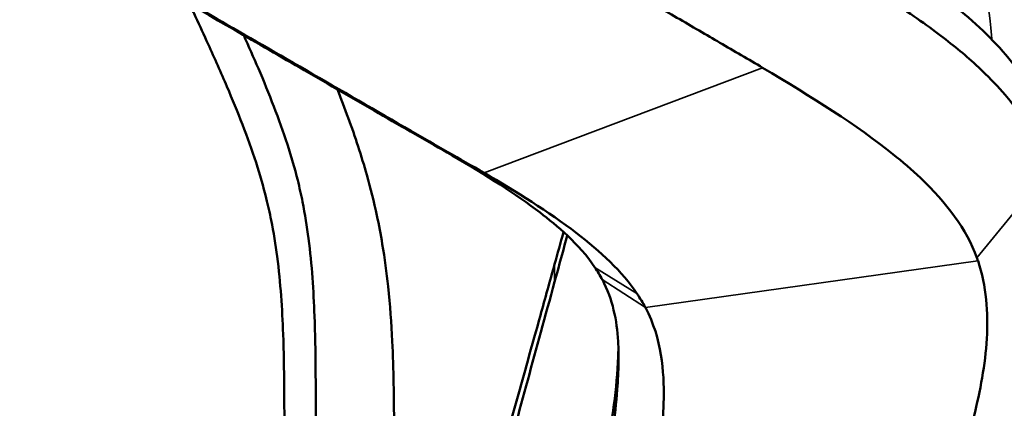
# Model space of a CAD drawing. Header units: millimetres. Extents: x 0 to 2100, y 0 to 1485.
# Tile 522 of 656: x 1661 to 1705, y 1078 to 1096. Entities that reach past the tile are written whole.
import ezdxf

# ---------------------------------------------------------------- set-up
doc = ezdxf.new("R2010")
doc.units = ezdxf.units.MM
doc.header["$LTSCALE"] = 5
doc.layers.add('Sichtbar (ISO)', color=7, linetype='Continuous', lineweight=50)
doc.layers.add('Sichtbar schmal (ISO)', color=7, linetype='Continuous', lineweight=35)

msp = doc.modelspace()

# ---------------------------------------------------------------- linework, layer by layer
at = {"layer": 'Sichtbar (ISO)'}
for points, knots in [([(1707.1797, 1088.9091), (1706.8623, 1089.8425), (1706.2888, 1091.1122), (1704.6457, 1092.9425), (1704.2841, 1093.3034), (1703.3717, 1094.1383), (1702.8039, 1094.603), (1701.8501, 1095.3182), (1701.4858, 1095.5785), (1700.2245, 1096.4538), (1699.2723, 1097.0726), (1697.7021, 1098.0364), (1697.0672, 1098.4088), (1695.0713, 1099.5589), (1693.8478, 1100.2355), (1688.1366, 1103.5351), (1686.5926, 1104.4386), (1678.0331, 1109.3831), (1677.3358, 1109.7833), (1668.1283, 1115.0994), (1665.6837, 1116.5112), (1660.9912, 1119.2196), (1659.0927, 1120.315), (1655.0292, 1122.6584), (1653.8314, 1123.3485), (1652.3414, 1124.2077), (1651.4375, 1124.7307), (1650.0319, 1125.5511), (1649.295, 1125.9815), (1647.9148, 1126.7648), (1647.0124, 1127.2618), (1645.5103, 1127.9873), (1644.8215, 1128.2766), (1644.1378, 1128.4855)], [0.0003149, 0.0003149, 0.0003149, 0.0003149, 0.4934213, 0.4934213, 0.619356, 0.619356, 0.7907285, 0.7907285, 0.8917464, 0.8917464, 1.1329347, 1.1329347, 1.2959904, 1.2959904, 1.6646703, 1.6646703, 1.9117702, 1.9117702, 2.0488824, 2.0488824, 2.1048838, 2.1048838, 2.1428349, 2.1428349, 2.186245, 2.186245, 2.2531976, 2.2531976, 2.2903634, 2.2903634, 2.33572, 2.33572, 2.3750876, 2.3750876, 2.3750876, 2.3750876]), ([(1663.2585, 1111.4195), (1667.5002, 1108.9719), (1671.7616, 1106.5103), (1682.4091, 1100.3894), (1684.5578, 1099.1575), (1687.8335, 1097.2743), (1689.1233, 1096.5313), (1691.1, 1095.3867), (1691.7563, 1095.0055), (1692.9964, 1094.2831), (1693.6472, 1093.9023), (1694.2828, 1093.5249)], [-3.1782929, -3.1782929, -3.1782929, -3.1782929, -1.7542536, -1.7542536, -1.0153401, -1.0153401, -0.5304845, -0.5304845, -0.2734492, -0.2734492, -0.0000051, -0.0000051, -0.0000051, -0.0000051]), ([(1651.8956, 1105.8659), (1652.571, 1105.4889), (1653.2451, 1105.1108), (1654.5456, 1104.3783), (1655.1714, 1104.0243), (1656.8575, 1103.0675), (1657.9179, 1102.4625), (1660.7737, 1100.8269), (1662.5783, 1099.787), (1665.5205, 1098.0893), (1668.6664, 1096.2737), (1671.5037, 1094.6358), (1672.5576, 1094.0272), (1674.7368, 1092.7678), (1675.8537, 1092.1217), (1676.9694, 1091.4756)], [-4.3359697, -4.3359697, -4.3359697, -4.3359697, -3.9062834, -3.9062834, -3.5062139, -3.5062139, -2.8253883, -2.8253883, -1.6681117, -1.6681117, -0.9179891, -0.9179891, -0.4740224, -0.4740224, -0.0000039, -0.0000039, -0.0000039, -0.0000039]), ([(1653.2108, 1105.1477), (1655.8583, 1103.6703), (1658.4179, 1102.214), (1662.7712, 1099.7185), (1664.6694, 1098.6235), (1667.5505, 1096.9606), (1668.4975, 1096.4141), (1671.9098, 1094.4448), (1675.3344, 1092.4683), (1678.4226, 1090.6799)], [0.0000808, 0.0000808, 0.0000808, 0.0000808, 1.1054626, 1.1054626, 1.9781467, 1.9781467, 2.4054399, 2.4054399, 3.5177298, 3.5177298, 3.5177298, 3.5177298]), ([(1696.3168, 1100.6416), (1699.1344, 1098.996), (1701.5342, 1097.5137), (1704.3176, 1095.1493), (1705.1123, 1094.3369), (1706.5192, 1092.4369), (1706.9622, 1091.4708), (1707.2249, 1090.6551)], [-1.5342601, -1.5342601, -1.5342601, -1.5342601, -0.7971273, -0.7971273, -0.4311231, -0.4311231, -0.000001, -0.000001, -0.000001, -0.000001]), ([(1672.7179, 1076.8039), (1672.7179, 1078.3656), (1672.7226, 1081.043), (1672.5168, 1084.345), (1672.1857, 1086.4253), (1671.8673, 1087.8432), (1671.285, 1089.8561), (1670.3632, 1092.1827), (1669.3892, 1094.3633), (1668.818, 1095.6032), (1668.5369, 1096.2075), (1668.4471, 1096.4001)], [0, 0, 0, 0, 0.09128719, 0.15663563, 0.18631718, 0.20370177, 0.23189281, 0.29159265, 0.325185, 0.34698538, 0.35719112, 0.35719112, 0.35719112, 0.35719112]), ([(1670.8838, 1094.9936), (1671.1092, 1094.4939), (1671.832, 1092.8613), (1672.6992, 1090.6726), (1673.2815, 1088.6597), (1673.5999, 1087.2418), (1673.931, 1085.1615), (1674.1368, 1081.8595), (1674.1321, 1079.1821), (1674.1321, 1077.6204)], [0.68201317, 0.68201317, 0.68201317, 0.68201317, 0.70840735, 0.76810719, 0.79629823, 0.81368282, 0.84336437, 0.90871281, 1, 1, 1, 1]), ([(1694.2828, 1093.5249), (1696.5163, 1092.1985), (1698.5436, 1090.927), (1700.5929, 1089.2846), (1701.0079, 1088.9263), (1702.5591, 1087.4526), (1703.487, 1086.2473), (1703.9375, 1084.963)], [-1.7144349, -1.7144349, -1.7144349, -1.7144349, -0.8903397, -0.8903397, -0.6676525, -0.6676525, -0.0000025, -0.0000025, -0.0000025, -0.0000025]), ([(1677.6676, 1075.5791), (1677.6676, 1076.8126), (1677.6702, 1078.6689), (1677.5871, 1081.3619), (1677.44, 1083.4519), (1677.1869, 1085.3567), (1676.8683, 1087.0389), (1676.3969, 1088.9347), (1675.7714, 1090.8391), (1675.2785, 1092.1244), (1675.1077, 1092.553)], [0, 0, 0, 0, 0.14497817, 0.21833164, 0.31105916, 0.3813351, 0.4276713, 0.4922581, 0.58227772, 0.62742586, 0.62742586, 0.62742586, 0.62742586]), ([(1676.971, 1091.4748), (1677.5173, 1091.1585), (1678.0648, 1090.8468), (1679.1856, 1090.208), (1679.7205, 1089.9027), (1680.2641, 1089.585)], [-0.45858982, -0.45858982, -0.45858982, -0.45858982, -0.23201372, -0.23201372, -0.00004935, -0.00004935, -0.00004935, -0.00004935]), ([(1678.4227, 1090.6799), (1678.9743, 1090.3605), (1679.5369, 1090.0404), (1680.61, 1089.4287), (1681.1857, 1089.1), (1681.7233, 1088.7858)], [0.00000312, 0.00000312, 0.00000312, 0.00000312, 0.23435229, 0.23435229, 0.45632273, 0.45632273, 0.45632273, 0.45632273]), ([(1680.2892, 1089.5713), (1681.8387, 1088.6764), (1683.1623, 1087.8294), (1684.9937, 1086.4258), (1686.0067, 1085.5912), (1686.7194, 1084.5296)], [-1.4127162, -1.4127162, -1.4127162, -1.4127162, -0.5736855, -0.5736855, -0.0001356, -0.0001356, -0.0001356, -0.0001356]), ([(1681.724, 1088.7861), (1683.1662, 1087.9536), (1684.6365, 1087.0349), (1686.9587, 1085.2555), (1687.9633, 1084.3296), (1688.6147, 1083.3475)], [0.0000622, 0.0000622, 0.0000622, 0.0000622, 0.6118441, 0.6118441, 1.1443404, 1.1443404, 1.1443404, 1.1443404]), ([(1707.1797, 1088.9091), (1707.3482, 1088.4134), (1707.4627, 1087.9251), (1707.6277, 1086.7927), (1707.6562, 1086.1556), (1707.6294, 1083.87), (1707.3479, 1081.9167), (1706.8345, 1079.1448), (1706.6797, 1078.3733), (1705.8878, 1074.6092), (1705.0716, 1071.3251), (1704.3532, 1068.4374)], [-3.45821, -3.45821, -3.45821, -3.45821, -3.1572508, -3.1572508, -2.7921341, -2.7921341, -1.8211317, -1.8211317, -1.4565293, -1.4565293, -0.0005796, -0.0005796, -0.0005796, -0.0005796]), ([(1685.4765, 1085.9616), (1685.4363, 1085.8165), (1685.3961, 1085.6712), (1685.2038, 1084.9773), (1685.0519, 1084.4274), (1684.9019, 1083.8768)], [-0.37594444, -0.37594444, -0.37594444, -0.37594444, -0.29716421, -0.29716421, -0.000001, -0.000001, -0.000001, -0.000001]), ([(1680.0802, 1068.0375), (1680.1583, 1068.2327), (1680.2297, 1068.4257), (1680.3602, 1068.7983), (1680.419, 1068.9754), (1680.5818, 1069.4802), (1680.698, 1069.8529), (1681.0648, 1070.9983), (1681.3075, 1071.7663), (1681.6184, 1072.8488), (1681.6851, 1073.085), (1681.823, 1073.5786), (1681.8926, 1073.8301), (1682.0667, 1074.463), (1682.1471, 1074.7568), (1682.3735, 1075.5851), (1682.519, 1076.1187), (1683.0527, 1078.0471), (1683.3653, 1079.1598), (1683.885, 1081.013), (1684.0849, 1081.7267), (1684.4798, 1083.1432), (1684.6898, 1083.9007), (1684.9019, 1084.675)], [0.0000037, 0.0000037, 0.0000037, 0.0000037, 0.1260544, 0.1260544, 0.2426808, 0.2426808, 0.4447452, 0.4447452, 0.8377254, 0.8377254, 0.9455533, 0.9455533, 1.0659062, 1.0659062, 1.178341, 1.178341, 1.364385, 1.364385, 1.6285398, 1.6285398, 1.7876836, 1.7876836, 1.9868967, 1.9868967, 1.9868967, 1.9868967]), ([(1686.7194, 1084.5273), (1686.7803, 1084.4382), (1686.8381, 1084.3483), (1686.9485, 1084.1655), (1687.0009, 1084.0727), (1687.0503, 1083.9793)], [-0.099147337, -0.099147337, -0.099147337, -0.099147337, -0.050115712, -0.050115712, -0.000292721, -0.000292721, -0.000292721, -0.000292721]), ([(1703.9941, 1084.8214), (1704.3707, 1083.6711), (1704.4621, 1082.4964), (1704.3201, 1080.1448), (1704.0885, 1078.9691), (1703.6305, 1077.032), (1703.4386, 1076.2968), (1702.3808, 1072.2863), (1701.5494, 1069.1055), (1700.7112, 1065.9252)], [0.0004937, 0.0004937, 0.0004937, 0.0004937, 0.596343, 0.596343, 1.1903425, 1.1903425, 1.5789029, 1.5789029, 3.0671124, 3.0671124, 3.0671124, 3.0671124]), ([(1703.9375, 1084.963), (1703.9461, 1084.9383), (1703.9546, 1084.9136), (1703.9714, 1084.8641), (1703.9797, 1084.8394), (1703.9878, 1084.8146)], [-0.026168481, -0.026168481, -0.026168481, -0.026168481, -0.013328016, -0.013328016, -0.000490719, -0.000490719, -0.000490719, -0.000490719]), ([(1680.0802, 1066.6309), (1680.3585, 1067.4033), (1680.5564, 1068.1016), (1680.9625, 1069.3816), (1681.0607, 1069.6909), (1681.4946, 1071.1004), (1681.747, 1072.0677), (1682.3074, 1074.2472), (1682.4075, 1074.6369), (1683.3172, 1078.1378), (1684.0507, 1080.7527), (1684.9019, 1083.8768)], [0.0000026, 0.0000026, 0.0000026, 0.0000026, 0.4469744, 0.4469744, 0.5868122, 0.5868122, 1.0662477, 1.0662477, 1.1897489, 1.1897489, 2.0748616, 2.0748616, 2.0748616, 2.0748616]), ([(1687.0555, 1083.9759), (1687.2898, 1083.5296), (1687.4535, 1083.0708), (1687.6789, 1082.1377), (1687.7391, 1081.6642), (1687.7851, 1080.8725), (1687.789, 1080.5541), (1687.7783, 1079.8455), (1687.7601, 1079.4349), (1687.6415, 1077.8103), (1687.4535, 1076.6086), (1687.1892, 1075.403)], [-1.4956178, -1.4956178, -1.4956178, -1.4956178, -1.2445901, -1.2445901, -0.9908779, -0.9908779, -0.8210251, -0.8210251, -0.6120938, -0.6120938, -0.0000118, -0.0000118, -0.0000118, -0.0000118]), ([(1688.6121, 1083.3469), (1688.6831, 1083.2432), (1688.7505, 1083.1387), (1688.8787, 1082.927), (1688.9395, 1082.8199), (1688.9967, 1082.712)], [0.00015286, 0.00015286, 0.00015286, 0.00015286, 0.05729488, 0.05729488, 0.11496124, 0.11496124, 0.11496124, 0.11496124]), ([(1689.0027, 1082.7129), (1689.7402, 1081.3097), (1689.8405, 1079.8071), (1689.8072, 1077.6634), (1689.7256, 1075.9772), (1689.2096, 1073.6427)], [-2.6690686, -2.6690686, -2.6690686, -2.6690686, -1.1878331, -1.1878331, -0.0000097, -0.0000097, -0.0000097, -0.0000097]), ([(1687.1892, 1076.1936), (1687.5051, 1077.6315), (1687.7114, 1079.0673), (1687.7745, 1080.6287), (1687.7782, 1080.7429), (1687.7808, 1080.8555)], [0.000001, 0.000001, 0.000001, 0.000001, 0.73153478, 0.73153478, 0.79007457, 0.79007457, 0.79007457, 0.79007457])]:
    msp.add_open_spline(points, degree=3, knots=knots, dxfattribs=at)
msp.add_open_spline([(1684.9019, 1084.675), (1685.0342, 1085.1579), (1685.1674, 1085.6396), (1685.3016, 1086.1235)], degree=3, dxfattribs=at)
at = {"layer": 'Sichtbar schmal (ISO)'}
for p, q in [((1694.2828, 1093.5249), (1681.724, 1088.7862)), ((1678.4222, 1090.6801), (1676.9694, 1091.4757)), ((1681.719, 1088.7883), (1680.2642, 1089.5852)), ((1706.1991, 1087.7117), (1703.9375, 1084.963)), ((1684.9019, 1084.675), (1684.9019, 1083.8768)), ((1688.6125, 1083.3474), (1686.7197, 1084.5277)), ((1703.9872, 1084.8165), (1688.9985, 1082.7149)), ((1688.9941, 1082.7168), (1687.0507, 1083.982))]:
    msp.add_line(p, q, dxfattribs=at)
msp.add_open_spline([(1704.6148, 1094.7998), (1704.6014, 1095.0134), (1704.5842, 1095.2267), (1704.5618, 1095.4408), (1704.5516, 1095.5382), (1704.5404, 1095.6357), (1704.5278, 1095.7335), (1704.4721, 1096.168), (1704.3907, 1096.6083), (1704.2762, 1097.0537)], degree=3, knots=[0.42673625, 0.42673625, 0.42673625, 0.42673625, 0.59164372, 0.59164372, 0.59164372, 0.66666667, 0.66666667, 0.66666667, 1, 1, 1, 1], dxfattribs=at)

doc.saveas('drawing.dxf')
